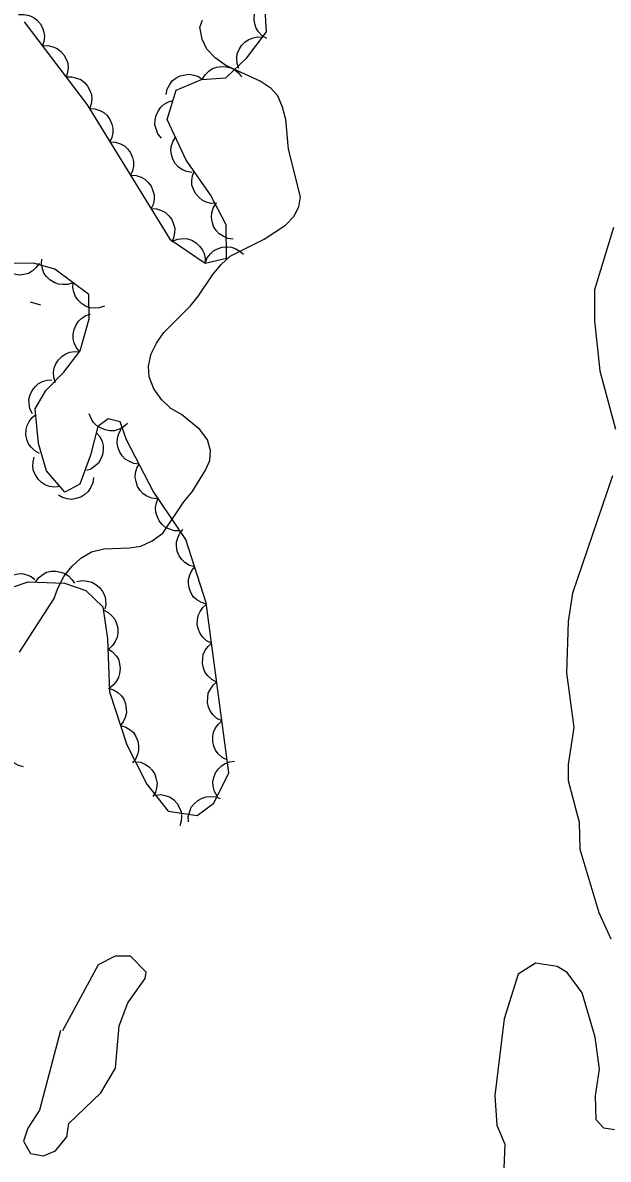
# Model space of a CAD drawing. Extents: x 282461 to 284471, y 5554090 to 5557646.
# Drawn here: x 283319.9 to 283364.7, y 5556210.6 to 5556297.5 of the extents above; entities that cross this region are included whole.
import ezdxf

# ---------------------------------------------------------------- set-up
doc = ezdxf.new("R2010")
doc.units = 0
for name, color, linetype in [('Niveau 2', 7, 'Continuous'), ('Niveau 3', 7, 'Continuous'), ('Niveau 44', 7, 'Continuous')]:
    doc.layers.add(name, color=color, linetype=linetype)

msp = doc.modelspace()

# ---------------------------------------------------------------- linework, layer by layer
at = {"layer": 'Niveau 2'}
for points in [[(283319.65, 5556249.34), (283322.29, 5556253.43), (283322.57, 5556254.24), (283323.03, 5556255.12), (283323.66, 5556255.88), (283324.35, 5556256.52), (283325.16, 5556257), (283326.09, 5556257.24), (283328.06, 5556257.31), (283328.93, 5556257.44), (283329.8, 5556257.85), (283330.61, 5556258.44), (283332.22, 5556260.84), (283332.85, 5556261.6), (283333.88, 5556263.24), (283334.22, 5556263.99), (283334.27, 5556264.75), (283334.03, 5556265.56), (283333.44, 5556266.37), (283332.04, 5556267.51), (283331.22, 5556267.97), (283330.52, 5556268.66), (283329.93, 5556269.47), (283329.57, 5556270.39), (283329.51, 5556271.21), (283329.73, 5556272.14), (283330.13, 5556272.96), (283330.7, 5556273.77), (283332.72, 5556275.83), (283333.35, 5556276.59), (283334.44, 5556278.22), (283335.07, 5556278.99), (283335.76, 5556279.63), (283338.37, 5556280.93), (283339.99, 5556282), (283340.62, 5556282.64), (283341.02, 5556283.4), (283341.13, 5556284.16), (283340.22, 5556287.81), (283340.02, 5556290.07), (283339.77, 5556291), (283339.42, 5556291.87), (283338.89, 5556292.44), (283338.07, 5556293.01), (283335.44, 5556294.2), (283334.62, 5556294.78), (283333.97, 5556295.46), (283333.61, 5556296.22), (283333.43, 5556297.14), (283333.65, 5556297.67)], [(283365.08, 5556281.81), (283363.64, 5556277.05), (283363.62, 5556274.67), (283364.05, 5556270.85), (283365.25, 5556266.38)], [(283365.02, 5556262.81), (283361.94, 5556253.85), (283361.62, 5556251.69), (283361.5, 5556247.76), (283362.05, 5556243.57), (283361.61, 5556240.74), (283361.61, 5556239.53), (283362.46, 5556236.33), (283362.51, 5556234.27), (283363.96, 5556229.42), (283364.89, 5556227.4)], [(283322.78, 5556220.4), (283321.17, 5556214.31), (283320.28, 5556212.93), (283319.96, 5556211.93), (283320.5, 5556211), (283321.49, 5556210.83), (283322.4, 5556211.19), (283323.26, 5556212.27), (283323.42, 5556213.28), (283325.86, 5556215.63), (283327, 5556217.52), (283327.28, 5556220.75), (283327.94, 5556222.51), (283329.27, 5556224.37), (283329.33, 5556224.87), (283328.15, 5556226.08), (283326.96, 5556226.09), (283325.67, 5556225.42), (283322.95, 5556220.38)], [(283363.69, 5556219.88), (283362.68, 5556223.28), (283361.53, 5556224.84), (283360.78, 5556225.29), (283359.12, 5556225.55), (283357.78, 5556224.72), (283356.71, 5556221.29)], [(283356.71, 5556221.29), (283356, 5556215.42), (283356.15, 5556213.16), (283356.77, 5556211.7), (283356.65, 5556208.63), (283355.53, 5556205.9), (283355.81, 5556205.52), (283356.93, 5556205), (283358.86, 5556205.21), (283360.68, 5556205.93), (283361.69, 5556205.8), (283363.21, 5556205.74), (283364.46, 5556204.69), (283364.65, 5556203.8), (283364.24, 5556201.15), (283364.44, 5556196.99), (283365.26, 5556192.26)], [(283365.17, 5556212.8), (283364.34, 5556212.93), (283363.75, 5556213.56), (283363.71, 5556215.41), (283364.01, 5556217.45), (283363.69, 5556219.88)]]:
    msp.add_lwpolyline(points, dxfattribs=at)
at = {"layer": 'Niveau 3'}
msp.add_line((283321.27, 5556275.87), (283320.5, 5556276.11), dxfattribs=at)
at = {"layer": 'Niveau 44'}
for points in [[(283320, 5556297.54), (283324.82, 5556291.2), (283331.16, 5556280.92), (283333.85, 5556279.09), (283335.47, 5556279.46), (283335.45, 5556282.01), (283334.27, 5556284.32), (283332.39, 5556286.97), (283330.94, 5556290.08), (283331.62, 5556292.3), (283333.58, 5556293.13), (283335.44, 5556293.26), (283337.05, 5556294.79), (283338.54, 5556296.77), (283338.4, 5556299.33)], [(283338.57, 5556296.26), (283338.21, 5556296.47), (283337.94, 5556296.77), (283337.75, 5556297.05), (283337.64, 5556297.38), (283337.59, 5556297.75), (283337.63, 5556298.13), (283337.7, 5556298.44), (283337.88, 5556298.75), (283338.12, 5556299.03), (283338.4, 5556299.25)], [(283319.58, 5556298.09), (283320, 5556298.11), (283320.39, 5556298.02), (283320.7, 5556297.9), (283320.98, 5556297.68), (283321.23, 5556297.41), (283321.4, 5556297.07), (283321.52, 5556296.76), (283321.55, 5556296.41), (283321.51, 5556296.04), (283321.4, 5556295.7)], [(283336.43, 5556293.96), (283336.29, 5556294.36), (283336.28, 5556294.76), (283336.31, 5556295.09), (283336.44, 5556295.42), (283336.64, 5556295.73), (283336.92, 5556296), (283337.18, 5556296.19), (283337.51, 5556296.31), (283337.87, 5556296.38), (283338.23, 5556296.36)], [(283321.4, 5556295.7), (283321.81, 5556295.73), (283322.21, 5556295.63), (283322.52, 5556295.51), (283322.79, 5556295.29), (283323.04, 5556295.02), (283323.22, 5556294.68), (283323.34, 5556294.38), (283323.36, 5556294.03), (283323.33, 5556293.66), (283323.21, 5556293.32)], [(283330.87, 5556291.98), (283330.95, 5556292.39), (283331.14, 5556292.75), (283331.33, 5556293.02), (283331.61, 5556293.23), (283331.94, 5556293.41), (283332.31, 5556293.49), (283332.63, 5556293.54), (283332.98, 5556293.47), (283333.33, 5556293.35), (283333.63, 5556293.15)], [(283333.63, 5556293.13), (283333.84, 5556293.49), (283334.14, 5556293.77), (283334.41, 5556293.96), (283334.74, 5556294.08), (283335.11, 5556294.13), (283335.49, 5556294.1), (283335.81, 5556294.03), (283336.11, 5556293.86), (283336.4, 5556293.63), (283336.62, 5556293.34)], [(283323.21, 5556293.32), (283323.63, 5556293.34), (283324.02, 5556293.24), (283324.33, 5556293.12), (283324.61, 5556292.91), (283324.86, 5556292.63), (283325.03, 5556292.29), (283325.15, 5556291.99), (283325.18, 5556291.64), (283325.14, 5556291.27), (283325.03, 5556290.93)], [(283325, 5556290.91), (283325.42, 5556290.89), (283325.8, 5556290.76), (283326.09, 5556290.61), (283326.35, 5556290.37), (283326.57, 5556290.07), (283326.71, 5556289.72), (283326.8, 5556289.4), (283326.79, 5556289.05), (283326.72, 5556288.69), (283326.57, 5556288.36)], [(283330.5, 5556288.65), (283330.24, 5556288.98), (283330.09, 5556289.35), (283330.01, 5556289.67), (283330.02, 5556290.03), (283330.1, 5556290.39), (283330.27, 5556290.73), (283330.45, 5556291), (283330.72, 5556291.23), (283331.04, 5556291.41), (283331.38, 5556291.52)], [(283326.57, 5556288.36), (283326.99, 5556288.34), (283327.37, 5556288.21), (283327.67, 5556288.06), (283327.92, 5556287.82), (283328.14, 5556287.52), (283328.29, 5556287.16), (283328.38, 5556286.85), (283328.37, 5556286.5), (283328.29, 5556286.14), (283328.15, 5556285.81)], [(283332.84, 5556286.01), (283332.43, 5556286.08), (283332.06, 5556286.25), (283331.79, 5556286.44), (283331.56, 5556286.71), (283331.38, 5556287.03), (283331.27, 5556287.4), (283331.22, 5556287.72), (283331.27, 5556288.07), (283331.39, 5556288.42), (283331.57, 5556288.73)], [(283328.15, 5556285.81), (283328.56, 5556285.79), (283328.95, 5556285.66), (283329.24, 5556285.51), (283329.5, 5556285.26), (283329.72, 5556284.97), (283329.86, 5556284.61), (283329.95, 5556284.3), (283329.94, 5556283.95), (283329.87, 5556283.58), (283329.72, 5556283.26)], [(283334.74, 5556283.66), (283334.32, 5556283.65), (283333.93, 5556283.76), (283333.63, 5556283.89), (283333.36, 5556284.12), (283333.12, 5556284.4), (283332.95, 5556284.74), (283332.84, 5556285.05), (283332.83, 5556285.4), (283332.88, 5556285.77), (283333, 5556286.11)], [(283329.72, 5556283.26), (283330.14, 5556283.24), (283330.52, 5556283.1), (283330.81, 5556282.95), (283331.07, 5556282.71), (283331.29, 5556282.42), (283331.43, 5556282.06), (283331.52, 5556281.75), (283331.51, 5556281.39), (283331.44, 5556281.03), (283331.29, 5556280.7)], [(283336, 5556280.93), (283335.59, 5556280.98), (283335.22, 5556281.15), (283334.93, 5556281.32), (283334.7, 5556281.58), (283334.5, 5556281.89), (283334.39, 5556282.26), (283334.33, 5556282.58), (283334.36, 5556282.93), (283334.46, 5556283.28), (283334.64, 5556283.6)], [(283331.37, 5556280.78), (283331.76, 5556280.93), (283332.16, 5556280.96), (283332.49, 5556280.95), (283332.82, 5556280.83), (283333.15, 5556280.65), (283333.42, 5556280.39), (283333.63, 5556280.14), (283333.77, 5556279.81), (283333.85, 5556279.45), (283333.85, 5556279.09)], [(283333.85, 5556279.09), (283334, 5556279.48), (283334.25, 5556279.8), (283334.49, 5556280.03), (283334.8, 5556280.19), (283335.15, 5556280.31), (283335.53, 5556280.33), (283335.86, 5556280.31), (283336.19, 5556280.19), (283336.51, 5556280), (283336.77, 5556279.76)], [(283318.21, 5556253.99), (283320.3, 5556254.71), (283323.09, 5556254.62), (283324.72, 5556254.06), (283326.01, 5556252.79), (283326.38, 5556250.36), (283326.53, 5556246.29), (283327.85, 5556242.24), (283329.38, 5556239.24), (283331.03, 5556237.17), (283333.24, 5556236.84), (283334.51, 5556237.78), (283335.65, 5556240.11), (283333.93, 5556253.1), (283332.37, 5556257.96), (283329.88, 5556261.65), (283327.84, 5556265.57), (283327.36, 5556266.96), (283326.43, 5556267.19), (283325.63, 5556266.6), (283325.07, 5556264.39), (283324.27, 5556262.17), (283323.12, 5556261.58), (283321.71, 5556263.19), (283321.11, 5556265.28), (283320.85, 5556267.95), (283321.65, 5556269.35), (283323.03, 5556270.75), (283324.3, 5556272.39), (283324.97, 5556274.83), (283324.95, 5556276.69), (283322.36, 5556278.63), (283320.73, 5556279.08), (283316.2, 5556279.04)], [(283321.16, 5556279.08), (283320.93, 5556278.74), (283320.61, 5556278.48), (283320.33, 5556278.3), (283319.99, 5556278.21), (283319.63, 5556278.17), (283319.25, 5556278.24), (283318.93, 5556278.32), (283318.64, 5556278.51), (283318.36, 5556278.76), (283318.16, 5556279.06)], [(283323.75, 5556277.59), (283323.35, 5556277.45), (283322.95, 5556277.44), (283322.62, 5556277.47), (283322.29, 5556277.6), (283321.98, 5556277.8), (283321.71, 5556278.07), (283321.52, 5556278.33), (283321.4, 5556278.66), (283321.33, 5556279.03), (283321.35, 5556279.39)], [(283326.15, 5556275.79), (283325.75, 5556275.66), (283325.35, 5556275.64), (283325.02, 5556275.67), (283324.69, 5556275.8), (283324.38, 5556276), (283324.11, 5556276.28), (283323.92, 5556276.54), (283323.8, 5556276.87), (283323.73, 5556277.23), (283323.75, 5556277.59)], [(283324.27, 5556272.29), (283324, 5556272.61), (283323.84, 5556272.98), (283323.75, 5556273.3), (283323.75, 5556273.65), (283323.82, 5556274.01), (283323.98, 5556274.36), (283324.15, 5556274.64), (283324.41, 5556274.87), (283324.73, 5556275.07), (283325.07, 5556275.18)], [(283322.4, 5556269.94), (283322.27, 5556270.33), (283322.26, 5556270.74), (283322.3, 5556271.07), (283322.43, 5556271.39), (283322.63, 5556271.7), (283322.92, 5556271.96), (283323.18, 5556272.16), (283323.51, 5556272.27), (283323.88, 5556272.33), (283324.24, 5556272.31)], [(283320.63, 5556267.56), (283320.44, 5556267.94), (283320.38, 5556268.34), (283320.37, 5556268.67), (283320.46, 5556269.01), (283320.61, 5556269.34), (283320.86, 5556269.64), (283321.09, 5556269.87), (283321.4, 5556270.03), (283321.76, 5556270.14), (283322.12, 5556270.16)], [(283321.18, 5556264.52), (283320.82, 5556264.72), (283320.53, 5556265.01), (283320.33, 5556265.27), (283320.21, 5556265.6), (283320.14, 5556265.96), (283320.17, 5556266.35), (283320.23, 5556266.67), (283320.39, 5556266.98), (283320.62, 5556267.27), (283320.89, 5556267.5)], [(283327.9, 5556266.83), (283327.59, 5556266.55), (283327.22, 5556266.37), (283326.91, 5556266.27), (283326.56, 5556266.27), (283326.19, 5556266.33), (283325.84, 5556266.48), (283325.56, 5556266.64), (283325.32, 5556266.9), (283325.12, 5556267.21), (283324.99, 5556267.55)], [(283325.51, 5556266.13), (283325.79, 5556265.82), (283325.96, 5556265.45), (283326.06, 5556265.13), (283326.06, 5556264.78), (283326, 5556264.42), (283325.85, 5556264.07), (283325.68, 5556263.78), (283325.42, 5556263.55), (283325.11, 5556263.34), (283324.77, 5556263.22)], [(283328.8, 5556263.72), (283328.39, 5556263.77), (283328.02, 5556263.93), (283327.73, 5556264.1), (283327.5, 5556264.36), (283327.3, 5556264.67), (283327.18, 5556265.04), (283327.11, 5556265.35), (283327.15, 5556265.7), (283327.25, 5556266.06), (283327.42, 5556266.38)], [(283322.76, 5556262), (283322.34, 5556261.94), (283321.94, 5556262.01), (283321.63, 5556262.11), (283321.33, 5556262.31), (283321.07, 5556262.56), (283320.87, 5556262.89), (283320.73, 5556263.18), (283320.68, 5556263.53), (283320.69, 5556263.9), (283320.78, 5556264.25)], [(283330.19, 5556261.06), (283329.77, 5556261.11), (283329.4, 5556261.27), (283329.12, 5556261.44), (283328.88, 5556261.7), (283328.68, 5556262.01), (283328.56, 5556262.38), (283328.5, 5556262.69), (283328.53, 5556263.04), (283328.63, 5556263.4), (283328.8, 5556263.72)], [(283325.3, 5556262.7), (283325.25, 5556262.28), (283325.08, 5556261.91), (283324.91, 5556261.63), (283324.65, 5556261.39), (283324.34, 5556261.2), (283323.97, 5556261.08), (283323.65, 5556261.02), (283323.3, 5556261.06), (283322.94, 5556261.16), (283322.63, 5556261.33)], [(283331.93, 5556258.61), (283331.51, 5556258.61), (283331.12, 5556258.73), (283330.82, 5556258.87), (283330.56, 5556259.1), (283330.33, 5556259.39), (283330.17, 5556259.74), (283330.07, 5556260.05), (283330.06, 5556260.4), (283330.12, 5556260.76), (283330.25, 5556261.1)], [(283333.05, 5556255.85), (283332.65, 5556255.97), (283332.3, 5556256.19), (283332.06, 5556256.41), (283331.87, 5556256.71), (283331.72, 5556257.05), (283331.67, 5556257.43), (283331.66, 5556257.75), (283331.75, 5556258.09), (283331.91, 5556258.43), (283332.13, 5556258.71)], [(283317.99, 5556253.92), (283318.1, 5556254.32), (283318.32, 5556254.66), (283318.53, 5556254.92), (283318.82, 5556255.11), (283319.16, 5556255.26), (283319.54, 5556255.33), (283319.86, 5556255.35), (283320.2, 5556255.26), (283320.54, 5556255.11), (283320.83, 5556254.89)], [(283320.86, 5556254.69), (283321.1, 5556255.03), (283321.43, 5556255.28), (283321.72, 5556255.44), (283322.06, 5556255.52), (283322.43, 5556255.54), (283322.8, 5556255.46), (283323.11, 5556255.36), (283323.4, 5556255.16), (283323.66, 5556254.9), (283323.86, 5556254.6)], [(283333.96, 5556253), (283333.56, 5556253.12), (283333.22, 5556253.34), (283332.97, 5556253.55), (283332.78, 5556253.85), (283332.64, 5556254.19), (283332.58, 5556254.57), (283332.57, 5556254.9), (283332.67, 5556255.24), (283332.82, 5556255.57), (283333.05, 5556255.85)], [(283324.04, 5556254.73), (283324.45, 5556254.81), (283324.85, 5556254.77), (283325.17, 5556254.7), (283325.48, 5556254.52), (283325.76, 5556254.29), (283325.99, 5556253.98), (283326.15, 5556253.7), (283326.22, 5556253.35), (283326.24, 5556252.98), (283326.17, 5556252.63)], [(283326.04, 5556252.56), (283326.42, 5556252.38), (283326.72, 5556252.11), (283326.93, 5556251.86), (283327.07, 5556251.53), (283327.16, 5556251.17), (283327.16, 5556250.79), (283327.12, 5556250.47), (283326.97, 5556250.15), (283326.76, 5556249.84), (283326.5, 5556249.6)], [(283334.34, 5556250.02), (283333.96, 5556250.21), (283333.67, 5556250.49), (283333.46, 5556250.75), (283333.33, 5556251.07), (283333.25, 5556251.43), (283333.26, 5556251.81), (283333.31, 5556252.14), (283333.46, 5556252.45), (283333.68, 5556252.76), (283333.94, 5556253)], [(283334.73, 5556247.05), (283334.36, 5556247.24), (283334.06, 5556247.52), (283333.85, 5556247.77), (283333.72, 5556248.1), (283333.64, 5556248.46), (283333.66, 5556248.84), (283333.7, 5556249.16), (283333.85, 5556249.48), (283334.07, 5556249.78), (283334.34, 5556250.02)], [(283326.41, 5556249.59), (283326.76, 5556249.37), (283327.03, 5556249.06), (283327.21, 5556248.79), (283327.31, 5556248.45), (283327.36, 5556248.08), (283327.31, 5556247.7), (283327.23, 5556247.39), (283327.05, 5556247.09), (283326.81, 5556246.81), (283326.52, 5556246.59)], [(283326.44, 5556246.58), (283326.84, 5556246.46), (283327.18, 5556246.24), (283327.43, 5556246.03), (283327.62, 5556245.73), (283327.76, 5556245.39), (283327.82, 5556245.01), (283327.83, 5556244.69), (283327.74, 5556244.35), (283327.59, 5556244.01), (283327.37, 5556243.73)], [(283335.12, 5556244.08), (283334.75, 5556244.26), (283334.46, 5556244.54), (283334.25, 5556244.8), (283334.11, 5556245.13), (283334.03, 5556245.49), (283334.05, 5556245.87), (283334.09, 5556246.19), (283334.25, 5556246.51), (283334.46, 5556246.81), (283334.73, 5556247.05)], [(283335.52, 5556241.11), (283335.14, 5556241.29), (283334.85, 5556241.57), (283334.64, 5556241.83), (283334.51, 5556242.15), (283334.43, 5556242.51), (283334.44, 5556242.9), (283334.49, 5556243.22), (283334.64, 5556243.54), (283334.86, 5556243.84), (283335.12, 5556244.08)], [(283319.96, 5556240.56), (283319.56, 5556240.66), (283319.21, 5556240.87), (283318.95, 5556241.07), (283318.75, 5556241.36), (283318.59, 5556241.69), (283318.52, 5556242.07), (283318.49, 5556242.4), (283318.58, 5556242.74), (283318.72, 5556243.08), (283318.93, 5556243.37)], [(283327.37, 5556243.73), (283327.77, 5556243.61), (283328.11, 5556243.39), (283328.36, 5556243.18), (283328.55, 5556242.88), (283328.69, 5556242.54), (283328.75, 5556242.16), (283328.76, 5556241.84), (283328.67, 5556241.5), (283328.52, 5556241.16), (283328.29, 5556240.88)], [(283328.5, 5556240.96), (283328.92, 5556240.91), (283329.29, 5556240.75), (283329.57, 5556240.57), (283329.8, 5556240.31), (283330, 5556240), (283330.11, 5556239.63), (283330.18, 5556239.31), (283330.14, 5556238.96), (283330.04, 5556238.61), (283329.86, 5556238.29)], [(283334.77, 5556238.32), (283334.57, 5556238.68), (283334.47, 5556239.08), (283334.44, 5556239.41), (283334.51, 5556239.75), (283334.65, 5556240.1), (283334.87, 5556240.41), (283335.09, 5556240.65), (283335.39, 5556240.83), (283335.74, 5556240.96), (283336.09, 5556241.01)], [(283330.04, 5556238.41), (283330.46, 5556238.44), (283330.86, 5556238.35), (283331.17, 5556238.24), (283331.45, 5556238.03), (283331.7, 5556237.76), (283331.89, 5556237.43), (283332.02, 5556237.13), (283332.05, 5556236.78), (283332.02, 5556236.41), (283331.91, 5556236.06)], [(283332.58, 5556236.35), (283332.56, 5556236.77), (283332.67, 5556237.16), (283332.79, 5556237.47), (283333.01, 5556237.74), (283333.29, 5556237.99), (283333.63, 5556238.16), (283333.93, 5556238.28), (283334.28, 5556238.3), (283334.65, 5556238.26), (283334.99, 5556238.14)]]:
    msp.add_lwpolyline(points, dxfattribs=at)

doc.saveas('drawing.dxf')
